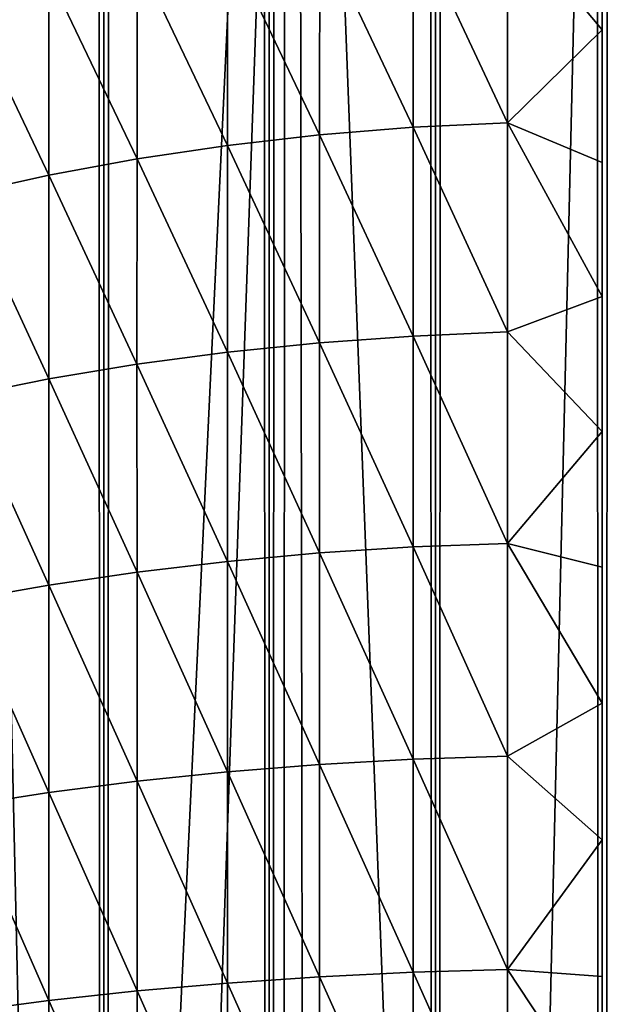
# Model space of a CAD drawing. Header units: millimetres. Extents: x -46 to 46, y -9 to 3208.
# Tile 288 of 401: x -1.47 to 0, y 40.18 to 42.66. Entities that reach past the tile are written whole.
import ezdxf

# ---------------------------------------------------------------- set-up
doc = ezdxf.new("R2010")
doc.units = ezdxf.units.MM
doc.header["$LTSCALE"] = 65.185185
for name, color, linetype in [('18', 7, 'CONTINUOUS'), ('19', 7, 'CONTINUOUS'), ('28', 7, 'CONTINUOUS'), ('30', 7, 'CONTINUOUS'), ('31', 7, 'CONTINUOUS'), ('32', 7, 'CONTINUOUS'), ('33', 7, 'CONTINUOUS')]:
    doc.layers.add(name, color=color, linetype=linetype)

msp = doc.modelspace()

# ---------------------------------------------------------------- linework, layer by layer
at = {"layer": '18', "color": 7, "linetype": 'CONTINUOUS'}
for points in [[(-1.6689, 11.3, 65.312), (-1.2563, 11.3, 65.394), (-1.6689, 1111.3, 65.312), (-1.6689, 11.3, 65.312)], [(-1.6689, 1111.3, 65.312), (-1.2563, 11.3, 65.394), (-1.2563, 1111.3, 65.394), (-1.6689, 1111.3, 65.312)], [(-1.2563, 11.3, 50.606), (-1.6689, 11.3, 50.688), (-1.2563, 1111.3, 50.606), (-1.2563, 11.3, 50.606)], [(-1.2563, 1111.3, 50.606), (-1.6689, 11.3, 50.688), (-1.6689, 1111.3, 50.688), (-1.2563, 1111.3, 50.606)], [(-1.2563, 11.3, 65.394), (-0.8397, 11.3, 65.4528), (-1.2563, 1111.3, 65.394), (-1.2563, 11.3, 65.394)], [(-1.2563, 1111.3, 65.394), (-0.8397, 11.3, 65.4528), (-0.8397, 1111.3, 65.4528), (-1.2563, 1111.3, 65.394)], [(-0.8397, 11.3, 50.5472), (-1.2563, 11.3, 50.606), (-0.8397, 1111.3, 50.5472), (-0.8397, 11.3, 50.5472)], [(-0.8397, 1111.3, 50.5472), (-1.2563, 11.3, 50.606), (-1.2563, 1111.3, 50.606), (-0.8397, 1111.3, 50.5472)], [(-0.8397, 11.3, 65.4528), (-0.4205, 11.3, 65.4882), (-0.8397, 1111.3, 65.4528), (-0.8397, 11.3, 65.4528)], [(-0.8397, 1111.3, 65.4528), (-0.4205, 11.3, 65.4882), (-0.4205, 1111.3, 65.4882), (-0.8397, 1111.3, 65.4528)], [(-0.4205, 11.3, 50.5118), (-0.8397, 11.3, 50.5472), (-0.4205, 1111.3, 50.5118), (-0.4205, 11.3, 50.5118)], [(-0.4205, 1111.3, 50.5118), (-0.8397, 11.3, 50.5472), (-0.8397, 1111.3, 50.5472), (-0.4205, 1111.3, 50.5118)], [(0, 11.3, 65.5), (0, 1111.3, 65.5), (-0.4205, 1111.3, 65.4882), (0, 11.3, 65.5)], [(-0.4205, 11.3, 65.4882), (0, 11.3, 65.5), (-0.4205, 1111.3, 65.4882), (-0.4205, 11.3, 65.4882)], [(0, 11.3, 50.5), (-0.4205, 11.3, 50.5118), (0, 1111.3, 50.5), (0, 11.3, 50.5)], [(0, 1111.3, 50.5), (-0.4205, 11.3, 50.5118), (-0.4205, 1111.3, 50.5118), (0, 1111.3, 50.5)]]:
    msp.add_3dface(points, dxfattribs=at)
at = {"layer": '19', "color": 7, "linetype": 'CONTINUOUS'}
for points in [[(0, 1111.3, 65.5), (0, 11.3, 65.5), (0.4205, 11.3, 65.4882), (0, 1111.3, 65.5)], [(0, 1111.3, 65.5), (0.4205, 11.3, 65.4882), (0.4205, 1111.3, 65.4882), (0, 1111.3, 65.5)], [(0, 11.3, 50.5), (0, 1111.3, 50.5), (0.4205, 1111.3, 50.5118), (0, 11.3, 50.5)], [(0.4205, 11.3, 50.5118), (0, 11.3, 50.5), (0.4205, 1111.3, 50.5118), (0.4205, 11.3, 50.5118)]]:
    msp.add_3dface(points, dxfattribs=at)
at = {"layer": '28', "color": 7, "linetype": 'CONTINUOUS'}
for points in [[(0, 42.9702, 54.954), (0, 42.6388, 54.7604), (-0.2388, 42.9242, 54.9358), (0, 42.9702, 54.954)], [(-0.2388, 42.9242, 54.9358), (-0.2388, 42.4043, 54.6417), (-0.4767, 42.9116, 54.9567), (-0.2388, 42.9242, 54.9358)], [(-0.2388, 42.9242, 54.9358), (0, 42.6388, 54.7604), (-0.2388, 42.4043, 54.6417), (-0.2388, 42.9242, 54.9358)], [(-0.4767, 42.9116, 54.9567), (-0.4768, 42.3928, 54.6633), (-0.7124, 42.8907, 54.9916), (-0.4767, 42.9116, 54.9567)], [(-0.4767, 42.9116, 54.9567), (-0.2388, 42.4043, 54.6417), (-0.4768, 42.3928, 54.6633), (-0.4767, 42.9116, 54.9567)], [(-0.7124, 42.8907, 54.9916), (-0.7125, 42.3738, 54.6992), (-0.9448, 42.8614, 55.0402), (-0.7124, 42.8907, 54.9916)], [(-0.7124, 42.8907, 54.9916), (-0.4768, 42.3928, 54.6633), (-0.7125, 42.3738, 54.6992), (-0.7124, 42.8907, 54.9916)], [(-0.9448, 42.8614, 55.0402), (-0.9449, 42.3472, 54.7493), (-1.1728, 42.8241, 55.1022), (-0.9448, 42.8614, 55.0402)], [(-0.9448, 42.8614, 55.0402), (-0.7125, 42.3738, 54.6992), (-0.9449, 42.3472, 54.7493), (-0.9448, 42.8614, 55.0402)], [(-1.1728, 42.8241, 55.1022), (-1.1729, 42.3133, 54.8133), (-1.3953, 42.7788, 55.1775), (-1.1728, 42.8241, 55.1022)], [(-1.1728, 42.8241, 55.1022), (-0.9449, 42.3472, 54.7493), (-1.1729, 42.3133, 54.8133), (-1.1728, 42.8241, 55.1022)], [(-1.3953, 42.7788, 55.1775), (-1.3954, 42.2721, 54.8909), (-1.6112, 42.7258, 55.2656), (-1.3953, 42.7788, 55.1775)], [(-1.3953, 42.7788, 55.1775), (-1.1729, 42.3133, 54.8133), (-1.3954, 42.2721, 54.8909), (-1.3953, 42.7788, 55.1775)], [(-1.6112, 42.7258, 55.2656), (-1.3954, 42.2721, 54.8909), (-1.6113, 42.224, 54.9817), (-1.6112, 42.7258, 55.2656)], [(0, 42.6388, 54.7604), (0, 42.3039, 54.5799), (-0.2388, 42.4043, 54.6417), (0, 42.6388, 54.7604)], [(-0.2388, 42.4043, 54.6417), (-0.2388, 41.8766, 54.3795), (-0.4768, 42.3928, 54.6633), (-0.2388, 42.4043, 54.6417)], [(0, 42.3039, 54.5799), (0, 41.966, 54.4124), (-0.2388, 42.4043, 54.6417), (0, 42.3039, 54.5799)], [(-0.2388, 42.4043, 54.6417), (0, 41.966, 54.4124), (-0.2388, 41.8766, 54.3795), (-0.2388, 42.4043, 54.6417)], [(-0.7125, 42.3738, 54.6992), (-0.7126, 41.8492, 54.4386), (-0.9449, 42.3472, 54.7493), (-0.7125, 42.3738, 54.6992)], [(-0.7125, 42.3738, 54.6992), (-0.4768, 41.8663, 54.4017), (-0.7126, 41.8492, 54.4386), (-0.7125, 42.3738, 54.6992)], [(-0.4768, 42.3928, 54.6633), (-0.4768, 41.8663, 54.4017), (-0.7125, 42.3738, 54.6992), (-0.4768, 42.3928, 54.6633)], [(-0.4768, 42.3928, 54.6633), (-0.2388, 41.8766, 54.3795), (-0.4768, 41.8663, 54.4017), (-0.4768, 42.3928, 54.6633)], [(-0.9449, 42.3472, 54.7493), (-0.945, 41.8253, 54.49), (-1.1729, 42.3133, 54.8133), (-0.9449, 42.3472, 54.7493)], [(-0.9449, 42.3472, 54.7493), (-0.7126, 41.8492, 54.4386), (-0.945, 41.8253, 54.49), (-0.9449, 42.3472, 54.7493)], [(-1.1729, 42.3133, 54.8133), (-1.173, 41.7949, 54.5557), (-1.3954, 42.2721, 54.8909), (-1.1729, 42.3133, 54.8133)], [(-1.1729, 42.3133, 54.8133), (-0.945, 41.8253, 54.49), (-1.173, 41.7949, 54.5557), (-1.1729, 42.3133, 54.8133)], [(-1.3954, 42.2721, 54.8909), (-1.3955, 41.7579, 54.6354), (-1.6113, 42.224, 54.9817), (-1.3954, 42.2721, 54.8909)], [(-1.3954, 42.2721, 54.8909), (-1.173, 41.7949, 54.5557), (-1.3955, 41.7579, 54.6354), (-1.3954, 42.2721, 54.8909)], [(-1.6113, 42.224, 54.9817), (-1.3955, 41.7579, 54.6354), (-1.6115, 41.7147, 54.7287), (-1.6113, 42.224, 54.9817)], [(0, 41.966, 54.4124), (0, 41.6256, 54.258), (-0.2388, 41.8766, 54.3795), (0, 41.966, 54.4124)], [(-0.2388, 41.8766, 54.3795), (-0.2388, 41.3433, 54.1491), (-0.4768, 41.8663, 54.4017), (-0.2388, 41.8766, 54.3795)], [(-0.2388, 41.8766, 54.3795), (0, 41.6256, 54.258), (-0.2388, 41.3433, 54.1491), (-0.2388, 41.8766, 54.3795)], [(-0.7126, 41.8492, 54.4386), (-0.7125, 41.319, 54.2096), (-0.945, 41.8253, 54.49), (-0.7126, 41.8492, 54.4386)], [(-0.4768, 41.8663, 54.4017), (-0.4768, 41.3342, 54.1718), (-0.7126, 41.8492, 54.4386), (-0.4768, 41.8663, 54.4017)], [(-0.7126, 41.8492, 54.4386), (-0.4768, 41.3342, 54.1718), (-0.7125, 41.319, 54.2096), (-0.7126, 41.8492, 54.4386)], [(-0.4768, 41.8663, 54.4017), (-0.2388, 41.3433, 54.1491), (-0.4768, 41.3342, 54.1718), (-0.4768, 41.8663, 54.4017)], [(-0.945, 41.8253, 54.49), (-0.9449, 41.2979, 54.2622), (-1.173, 41.7949, 54.5557), (-0.945, 41.8253, 54.49)], [(-0.945, 41.8253, 54.49), (-0.7125, 41.319, 54.2096), (-0.9449, 41.2979, 54.2622), (-0.945, 41.8253, 54.49)], [(-1.173, 41.7949, 54.5557), (-1.1729, 41.2709, 54.3294), (-1.3955, 41.7579, 54.6354), (-1.173, 41.7949, 54.5557)], [(-1.173, 41.7949, 54.5557), (-0.9449, 41.2979, 54.2622), (-1.1729, 41.2709, 54.3294), (-1.173, 41.7949, 54.5557)], [(-1.3955, 41.7579, 54.6354), (-1.3955, 41.2382, 54.4109), (-1.6115, 41.7147, 54.7287), (-1.3955, 41.7579, 54.6354)], [(-1.3955, 41.7579, 54.6354), (-1.1729, 41.2709, 54.3294), (-1.3955, 41.2382, 54.4109), (-1.3955, 41.7579, 54.6354)], [(-1.6115, 41.7147, 54.7287), (-1.3955, 41.2382, 54.4109), (-1.6114, 41.1999, 54.5063), (-1.6115, 41.7147, 54.7287)], [(0, 41.6256, 54.258), (0, 41.2834, 54.1165), (-0.2388, 41.3433, 54.1491), (0, 41.6256, 54.258)], [(-0.4768, 41.3342, 54.1718), (-0.4768, 40.7985, 53.9727), (-0.7125, 41.319, 54.2096), (-0.4768, 41.3342, 54.1718)], [(-0.2388, 41.3433, 54.1491), (-0.2388, 40.8064, 53.9495), (-0.4768, 41.3342, 54.1718), (-0.2388, 41.3433, 54.1491)], [(-0.4768, 41.3342, 54.1718), (-0.2388, 40.8064, 53.9495), (-0.4768, 40.7985, 53.9727), (-0.4768, 41.3342, 54.1718)], [(0, 41.2834, 54.1165), (0, 40.9398, 53.9876), (-0.2388, 41.3433, 54.1491), (0, 41.2834, 54.1165)], [(-0.2388, 41.3433, 54.1491), (0, 40.9398, 53.9876), (-0.2388, 40.8064, 53.9495), (-0.2388, 41.3433, 54.1491)], [(-0.7125, 41.319, 54.2096), (-0.7125, 40.7853, 54.0111), (-0.9449, 41.2979, 54.2622), (-0.7125, 41.319, 54.2096)], [(-0.7125, 41.319, 54.2096), (-0.4768, 40.7985, 53.9727), (-0.7125, 40.7853, 54.0111), (-0.7125, 41.319, 54.2096)], [(-0.9449, 41.2979, 54.2622), (-0.9449, 40.7669, 54.0647), (-1.1729, 41.2709, 54.3294), (-0.9449, 41.2979, 54.2622)], [(-0.9449, 41.2979, 54.2622), (-0.7125, 40.7853, 54.0111), (-0.9449, 40.7669, 54.0647), (-0.9449, 41.2979, 54.2622)], [(-1.1729, 41.2709, 54.3294), (-1.1729, 40.7433, 54.1332), (-1.3955, 41.2382, 54.4109), (-1.1729, 41.2709, 54.3294)], [(-1.1729, 41.2709, 54.3294), (-0.9449, 40.7669, 54.0647), (-1.1729, 40.7433, 54.1332), (-1.1729, 41.2709, 54.3294)], [(-1.3955, 41.2382, 54.4109), (-1.3954, 40.7148, 54.2163), (-1.6114, 41.1999, 54.5063), (-1.3955, 41.2382, 54.4109)], [(-1.3955, 41.2382, 54.4109), (-1.1729, 40.7433, 54.1332), (-1.3954, 40.7148, 54.2163), (-1.3955, 41.2382, 54.4109)], [(-1.6114, 41.1999, 54.5063), (-1.3954, 40.7148, 54.2163), (-1.6114, 40.6814, 54.3135), (-1.6114, 41.1999, 54.5063)], [(0, 40.9398, 53.9876), (0, 40.5954, 53.8708), (-0.2388, 40.8064, 53.9495), (0, 40.9398, 53.9876)], [(-0.2388, 40.8064, 53.9495), (-0.2388, 40.2682, 53.7793), (-0.4768, 40.7985, 53.9727), (-0.2388, 40.8064, 53.9495)], [(-0.2388, 40.8064, 53.9495), (0, 40.5954, 53.8708), (-0.2388, 40.2682, 53.7793), (-0.2388, 40.8064, 53.9495)], [(-0.7125, 40.7853, 54.0111), (-0.7125, 40.2501, 53.8419), (-0.9449, 40.7669, 54.0647), (-0.7125, 40.7853, 54.0111)], [(-0.4768, 40.7985, 53.9727), (-0.4768, 40.2614, 53.8029), (-0.7125, 40.7853, 54.0111), (-0.4768, 40.7985, 53.9727)], [(-0.7125, 40.7853, 54.0111), (-0.4768, 40.2614, 53.8029), (-0.7125, 40.2501, 53.8419), (-0.7125, 40.7853, 54.0111)], [(-0.4768, 40.7985, 53.9727), (-0.2388, 40.2682, 53.7793), (-0.4768, 40.2614, 53.8029), (-0.4768, 40.7985, 53.9727)], [(-0.9449, 40.7669, 54.0647), (-0.9449, 40.2343, 53.8964), (-1.1729, 40.7433, 54.1332), (-0.9449, 40.7669, 54.0647)], [(-0.9449, 40.7669, 54.0647), (-0.7125, 40.2501, 53.8419), (-0.9449, 40.2343, 53.8964), (-0.9449, 40.7669, 54.0647)], [(-1.1729, 40.7433, 54.1332), (-1.1729, 40.2142, 53.9659), (-1.3954, 40.7148, 54.2163), (-1.1729, 40.7433, 54.1332)], [(-1.1729, 40.7433, 54.1332), (-0.9449, 40.2343, 53.8964), (-1.1729, 40.2142, 53.9659), (-1.1729, 40.7433, 54.1332)], [(-1.3954, 40.7148, 54.2163), (-1.3955, 40.1898, 54.0503), (-1.6114, 40.6814, 54.3135), (-1.3954, 40.7148, 54.2163)], [(-1.3954, 40.7148, 54.2163), (-1.1729, 40.2142, 53.9659), (-1.3955, 40.1898, 54.0503), (-1.3954, 40.7148, 54.2163)], [(-1.6114, 40.6814, 54.3135), (-1.3955, 40.1898, 54.0503), (-1.6114, 40.1612, 54.1491), (-1.6114, 40.6814, 54.3135)], [(0, 40.5954, 53.8708), (0, 40.2508, 53.7658), (-0.2388, 40.2682, 53.7793), (0, 40.5954, 53.8708)], [(-0.4768, 40.2614, 53.8029), (-0.4768, 39.7249, 53.6612), (-0.7125, 40.2501, 53.8419), (-0.4768, 40.2614, 53.8029)], [(-0.2388, 40.2682, 53.7793), (-0.2389, 39.7306, 53.6374), (-0.4768, 40.2614, 53.8029), (-0.2388, 40.2682, 53.7793)], [(-0.4768, 40.2614, 53.8029), (-0.2389, 39.7306, 53.6374), (-0.4768, 39.7249, 53.6612), (-0.4768, 40.2614, 53.8029)], [(-0.2388, 40.2682, 53.7793), (0, 39.9065, 53.6725), (-0.2389, 39.7306, 53.6374), (-0.2388, 40.2682, 53.7793)], [(0, 40.2508, 53.7658), (0, 39.9065, 53.6725), (-0.2388, 40.2682, 53.7793), (0, 40.2508, 53.7658)], [(-0.7125, 40.2501, 53.8419), (-0.7126, 39.7154, 53.7008), (-0.9449, 40.2343, 53.8964), (-0.7125, 40.2501, 53.8419)], [(-0.7125, 40.2501, 53.8419), (-0.4768, 39.7249, 53.6612), (-0.7126, 39.7154, 53.7008), (-0.7125, 40.2501, 53.8419)], [(-1.1729, 40.2142, 53.9659), (-1.173, 39.6854, 53.8263), (-1.3955, 40.1898, 54.0503), (-1.1729, 40.2142, 53.9659)], [(-1.1729, 40.2142, 53.9659), (-0.945, 39.7022, 53.7559), (-1.173, 39.6854, 53.8263), (-1.1729, 40.2142, 53.9659)], [(-0.9449, 40.2343, 53.8964), (-0.945, 39.7022, 53.7559), (-1.1729, 40.2142, 53.9659), (-0.9449, 40.2343, 53.8964)], [(-0.9449, 40.2343, 53.8964), (-0.7126, 39.7154, 53.7008), (-0.945, 39.7022, 53.7559), (-0.9449, 40.2343, 53.8964)], [(-1.3955, 40.1898, 54.0503), (-1.3955, 39.665, 53.9117), (-1.6114, 40.1612, 54.1491), (-1.3955, 40.1898, 54.0503)], [(-1.3955, 40.1898, 54.0503), (-1.173, 39.6854, 53.8263), (-1.3955, 39.665, 53.9117), (-1.3955, 40.1898, 54.0503)]]:
    msp.add_3dface(points, dxfattribs=at)
at = {"layer": '30', "color": 7, "linetype": 'CONTINUOUS'}
for points in [[(-1.5992, 45.7105, -43.7587), (-0.7997, 45.7105, -43.7806), (-2.4357, 11.3105, -44.9232), (-1.5992, 45.7105, -43.7587)], [(-2.4357, 11.3105, -44.9232), (-0.7997, 45.7105, -43.7806), (-0.8122, 11.3105, -44.9818), (-2.4357, 11.3105, -44.9232)], [(-0.7997, 45.7105, -43.7806), (0, 45.7105, -43.7879), (-0.8122, 11.3105, -44.9818), (-0.7997, 45.7105, -43.7806)], [(-0.8122, 11.3105, -44.9818), (0, 45.7105, -43.7879), (0.8122, 11.3105, -44.9818), (-0.8122, 11.3105, -44.9818)], [(0, 45.7105, -43.7879), (0.7997, 45.7105, -43.7806), (0.8122, 11.3105, -44.9818), (0, 45.7105, -43.7879)]]:
    msp.add_3dface(points, dxfattribs=at)
at = {"layer": '31', "color": 7, "linetype": 'CONTINUOUS'}
for points in [[(-0.8122, 11.3105, 44.9818), (-1.5992, 45.7105, 43.7587), (-2.4357, 11.3105, 44.9232), (-0.8122, 11.3105, 44.9818)], [(-0.7997, 45.7105, 43.7806), (-1.5992, 45.7105, 43.7587), (-0.8122, 11.3105, 44.9818), (-0.7997, 45.7105, 43.7806)], [(0, 45.7105, 43.7879), (-0.7997, 45.7105, 43.7806), (-0.8122, 11.3105, 44.9818), (0, 45.7105, 43.7879)], [(0.8122, 11.3105, 44.9818), (0, 45.7105, 43.7879), (-0.8122, 11.3105, 44.9818), (0.8122, 11.3105, 44.9818)]]:
    msp.add_3dface(points, dxfattribs=at)
at = {"layer": '32', "color": 7, "linetype": 'CONTINUOUS'}
for points in [[(-0.7646, 45.7314, -41.3693), (-2.2927, 45.7314, -41.3128), (-0.7345, 25.7686, -39.2714), (-0.7646, 45.7314, -41.3693)], [(-0.7345, 25.7686, -39.2714), (-2.2927, 45.7314, -41.3128), (-1.4687, 25.7686, -39.2508), (-0.7345, 25.7686, -39.2714)], [(0.7646, 45.7314, -41.3693), (-0.7646, 45.7314, -41.3693), (0, 25.7686, -39.2782), (0.7646, 45.7314, -41.3693)], [(0, 25.7686, -39.2782), (-0.7646, 45.7314, -41.3693), (-0.7345, 25.7686, -39.2714), (0, 25.7686, -39.2782)], [(0.7345, 25.7686, -39.2714), (0.7646, 45.7314, -41.3693), (0, 25.7686, -39.2782), (0.7345, 25.7686, -39.2714)]]:
    msp.add_3dface(points, dxfattribs=at)
at = {"layer": '33', "color": 7, "linetype": 'CONTINUOUS'}
for points in [[(-2.2927, 45.7314, 41.3128), (-0.7646, 45.7314, 41.3693), (-1.4687, 25.7686, 39.2508), (-2.2927, 45.7314, 41.3128)], [(-2.2023, 25.7686, 39.2164), (-2.2927, 45.7314, 41.3128), (-1.4687, 25.7686, 39.2508), (-2.2023, 25.7686, 39.2164)], [(-1.4687, 25.7686, 39.2508), (-0.7646, 45.7314, 41.3693), (-0.7345, 25.7686, 39.2714), (-1.4687, 25.7686, 39.2508)], [(-0.7646, 45.7314, 41.3693), (0.7646, 45.7314, 41.3693), (0, 25.7686, 39.2782), (-0.7646, 45.7314, 41.3693)], [(-0.7345, 25.7686, 39.2714), (-0.7646, 45.7314, 41.3693), (0, 25.7686, 39.2782), (-0.7345, 25.7686, 39.2714)]]:
    msp.add_3dface(points, dxfattribs=at)

doc.saveas('drawing.dxf')
